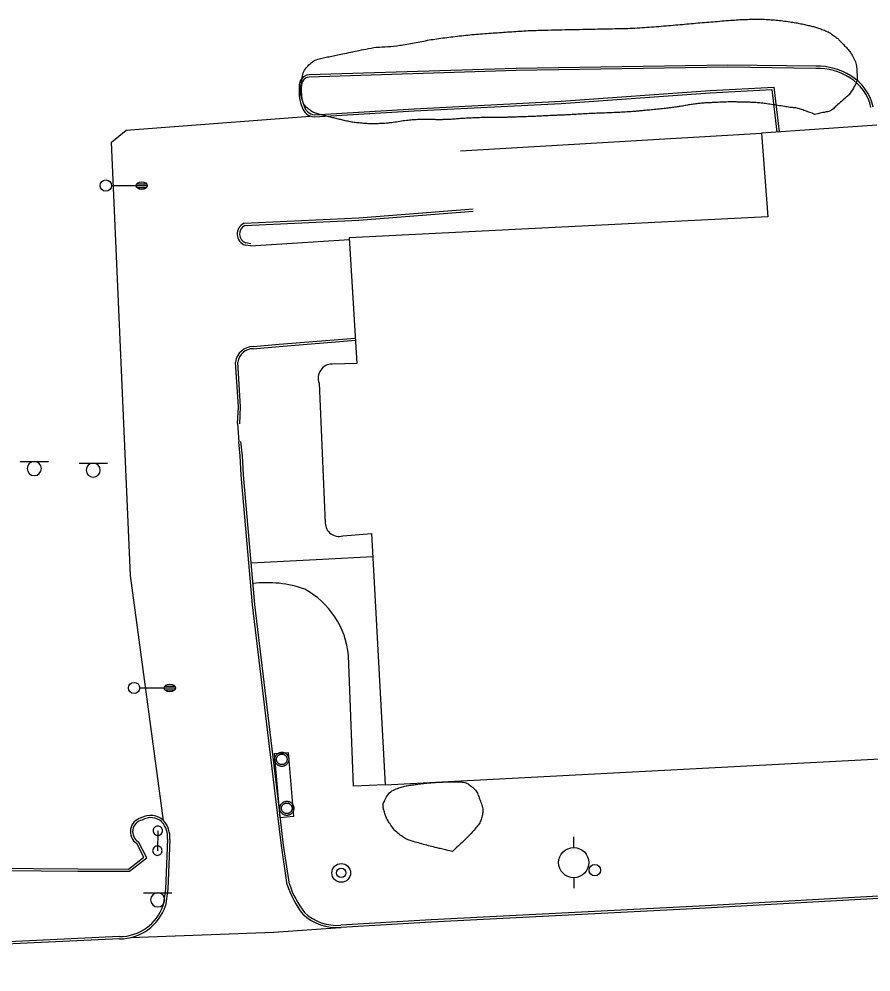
# Model space of a CAD drawing. Extents: x 2145380 to 2156929, y 139568 to 149130.
# Drawn here: x 2146909.9 to 2147135.8, y 143177.6 to 143430.5 of the extents above; entities that cross this region are included whole.
import ezdxf

# ---------------------------------------------------------------- set-up
doc = ezdxf.new("R2010")
doc.units = 0
for name, color, linetype in [('Default', 7, 'Continuous'), ('TOPO_Asphalt', 7, 'Continuous'), ('TOPO_Building', 7, 'Continuous'), ('TOPO_Curb Back', 7, 'Continuous'), ('TOPO_Light Pole', 7, 'Continuous'), ('TOPO_Misc', 7, 'Continuous'), ('TOPO_Power Pole', 7, 'Continuous'), ('TOPO_San Manhole', 7, 'Continuous'), ('TOPO_Sidewalk', 7, 'Continuous'), ('TOPO_Sign', 7, 'Continuous'), ('TOPO_Tree Line', 7, 'Continuous'), ('TOPO_Wall Freestanding', 7, 'Continuous'), ('TOPO_Water Meter', 7, 'Continuous')]:
    doc.layers.add(name, color=color, linetype=linetype)

# ---------------------------------------------------------------- blocks, each defined once
blk = doc.blocks.new('LP')
at = {"layer": 'TOPO_Light Pole'}
blk.add_line((3.81, 0), (20.32, 0), dxfattribs=at)
for points in [[(20.32, 0), (27.94, 0)], [(20.32, 0), (23.5, 0)], [(20.83, 1.27), (27.43, 1.27)], [(20.83, 1.27), (23.5, 1.27)], [(23.71, 1.27), (27.43, 1.27)], [(23.71, 0), (27.94, 0)], [(20.83, -1.27), (27.43, -1.27)], [(20.83, -1.27), (23.5, -1.27)], [(23.71, -1.27), (27.43, -1.27)]]:
    blk.add_lwpolyline(points, dxfattribs=at)
blk.add_circle((0, 0), 3.81, dxfattribs=at)
blk.add_ellipse((24.13, 0), major_axis=(3.81, 0), ratio=0.666667, dxfattribs=at)
blk = doc.blocks.new('POST')
at = {"layer": 'TOPO_Misc'}
for start, end in [(89.99996, 180.00004), (179.99996, 270.00004), (359.99996, 90.00004), (269.99996, 0.00004)]:
    blk.add_arc((-0.01, 0.03), 3.16, start, end, dxfattribs=at)
blk = doc.blocks.new('POWPOL')
at = {"layer": 'TOPO_Power Pole'}
for p, q in [((0, 10.16), (0, 17.34)), ((0, -10.16), (0, -17.34))]:
    blk.add_line(p, q, dxfattribs=at)
blk.add_circle((0, 0), 10.16, dxfattribs=at)
blk = doc.blocks.new('WTRMTR')
at = {"layer": 'Default'}
blk.add_circle((0, 0), 3.89, dxfattribs=at)
blk = doc.blocks.new('EXMHSS')
at = {"layer": 'Default'}
for radius in [6.3, 3.13]:
    blk.add_circle((0, 0), radius, dxfattribs=at)

msp = doc.modelspace()

# ---------------------------------------------------------------- linework, layer by layer
at = {"layer": 'TOPO_Asphalt'}
msp.add_line((2146967.85, 143323.13), (2146968.12, 143318.33), dxfattribs=at)
for points in [[(2146948.2, 143217.82), (2146939.46, 143282.79), (2146934.39, 143397.83), (2146938.27, 143401), (2146987.1, 143404.73)], [(2146939.41, 143186.75), (2146977.42, 143188.2), (2146995.04, 143189.41)]]:
    msp.add_lwpolyline(points, dxfattribs=at)
at = {"layer": 'TOPO_Building'}
for p, q in [((2147137.32, 143402.27), (2147106.71, 143400.17)), ((2147106.71, 143400.17), (2147108.41, 143378.01)), ((2147108.41, 143378.01), (2146997.45, 143372.39)), ((2146997.45, 143372.39), (2146999.42, 143339.05)), ((2146999.42, 143339.05), (2146992.93, 143338.92)), ((2146989.44, 143333.88), (2146991.07, 143296.75)), ((2146995.71, 143293.35), (2147003.35, 143293.96)), ((2147003.35, 143293.96), (2147006.92, 143227.29)), ((2147006.92, 143227.29), (2147146.01, 143234.56))]:
    msp.add_line(p, q, dxfattribs=at)
for centre, radius, start, end in [((2146992.91, 143335.21), 3.71, 89.6202, 201.0301), ((2146994.69, 143296.82), 3.62, 181.1479, 286.3259)]:
    msp.add_arc(centre, radius, start, end, dxfattribs=at)
at = {"layer": 'TOPO_Curb Back'}
for points in [[(2147121.14, 143417.93), (2147097.77, 143418.26), (2147041.69, 143417.38), (2146986.82, 143415.69)], [(2147121.15, 143417.33), (2147097.77, 143417.66), (2147041.7, 143416.78), (2146986.84, 143415.09)], [(2146988.1, 143404.48), (2147014.68, 143406.08), (2147053.62, 143408.09), (2147093.13, 143410.88), (2147109.45, 143411.75), (2147110.81, 143400.44)], [(2146988.12, 143405.08), (2147014.65, 143406.68), (2147053.58, 143408.69), (2147093.09, 143411.48), (2147109.98, 143412.37), (2147111.4, 143400.51)], [(2146969.57, 143376.28), (2146999.94, 143377.73), (2147030.26, 143380.09)], [(2146969.72, 143375.68), (2146999.97, 143377.13), (2147030.31, 143379.49)], [(2146971.23, 143370.26), (2146969.83, 143370.48)], [(2146971.32, 143370.85), (2146969.98, 143371.06)], [(2146971.93, 143343.61), (2146978.84, 143344.19), (2146999.01, 143345.83)], [(2146971.96, 143343.01), (2146978.89, 143343.59), (2146999.06, 143345.23)], [(2146967.85, 143323.13), (2146968.03, 143327.55), (2146967.31, 143339.45)], [(2146968.45, 143323.11), (2146968.63, 143327.56), (2146967.91, 143339.42)], [(2146981.01, 143200.79), (2146979.43, 143211.16), (2146978.09, 143222.76), (2146971.82, 143275.06), (2146968.82, 143309.46), (2146968.5, 143314.57), (2146968.12, 143318.33)], [(2146981.6, 143200.93), (2146980.03, 143211.24), (2146978.69, 143222.83), (2146972.41, 143275.13), (2146969.42, 143309.5), (2146969.1, 143314.62), (2146968.72, 143318.39)], [(2146571.05, 143219.87), (2146576.58, 143209.64), (2146578.98, 143205.21), (2146612.05, 143205.72), (2146702.61, 143205.68), (2146785.83, 143204.89), (2146866.96, 143204.87), (2146925.47, 143204.4), (2146939.15, 143204.34), (2146943.78, 143207.95), (2146941.54, 143212.17)], [(2146571.55, 143220.19), (2146577.11, 143209.93), (2146579.34, 143205.82), (2146612.05, 143206.32), (2146702.61, 143206.28), (2146785.83, 143205.49), (2146866.96, 143205.47), (2146925.48, 143205), (2146938.94, 143204.94), (2146943.01, 143208.11), (2146941.09, 143211.74)], [(2146949.27, 143212.84), (2146948.74, 143199.62), (2146948.1, 143195.32)], [(2146949.87, 143212.8), (2146949.34, 143199.57), (2146948.68, 143195.18)], [(2147200.88, 143200.76), (2147164.67, 143199.21), (2147090.24, 143195.1), (2147019.14, 143191.49), (2146995.22, 143190.03)], [(2147200.89, 143200.16), (2147164.7, 143198.61), (2147090.27, 143194.5), (2147019.18, 143190.89), (2146995.26, 143189.43)], [(2146936.56, 143186.42), (2146861.15, 143182.86), (2146788.22, 143179.79), (2146729.35, 143177.64)], [(2146936.54, 143187.02), (2146861.12, 143183.46), (2146788.2, 143180.39), (2146729.36, 143178.24)]]:
    msp.add_lwpolyline(points, dxfattribs=at)
for centre, radius, start, end in [((2147121.78, 143402.01), 15.93, 57.0166, 92.2842), ((2146986.92, 143413.04), 2.65, 92.2263, 153.6208), ((2147121.78, 143402.01), 15.33, 56.9723, 92.3443), ((2147124.02, 143404.55), 12.59, 11.8163, 59.2728), ((2146989.44, 143412.11), 5.33, 156.7296, 184.3118), ((2146989.44, 143412.11), 4.73, 156.9337, 184.7252), ((2146986.92, 143413.04), 2.05, 92.2896, 153.1816), ((2147124.02, 143404.55), 11.99, 11.9024, 59.3291), ((2146995.41, 143411.26), 11.29, 177.7007, 201.5687), ((2146995.41, 143411.26), 10.69, 177.5119, 201.689), ((2146988.52, 143408.24), 3.78, 197.4065, 263.7024), ((2146988.52, 143408.24), 3.18, 197.0257, 262.8219), ((2146970.87, 143373.43), 3.13, 114.5881, 250.6381), ((2146970.87, 143373.43), 2.53, 117.0766, 249.4571), ((2146972.03, 143338.85), 4.76, 91.1945, 172.7906), ((2146972.03, 143338.85), 4.16, 90.9415, 172.0429), ((2146943.14, 143214.86), 3.74, 103.0697, 236.626), ((2146944.8, 143214.22), 4.97, 46.8029, 120.2537), ((2146944.8, 143214.22), 4.37, 47.1531, 121.4595), ((2146943.14, 143214.86), 3.14, 101.4298, 239.3196), ((2146943.2, 143213.39), 6.09, 354.8282, 41.4107), ((2146943.2, 143213.39), 6.69, 354.96, 41.6661), ((2147005.51, 143208.68), 25.74, 197.8641, 217.5379), ((2147005.51, 143208.68), 25.14, 197.9735, 217.4269), ((2146936.47, 143199.31), 12.3, 270.3564, 341.051), ((2146936.47, 143199.31), 12.9, 270.4117, 341.2986), ((2146994.23, 143202.71), 13.32, 226.7667, 274.4697), ((2146994.23, 143202.71), 12.72, 226.9836, 274.4923)]:
    msp.add_arc(centre, radius, start, end, dxfattribs=at)
at = {"layer": 'TOPO_Power Pole'}
for points in [[(2146977.68, 143234.05), (2146977.68, 143234.18), (2146977.7, 143234.31), (2146977.72, 143234.44), (2146977.76, 143234.57), (2146977.8, 143234.7), (2146977.85, 143234.82), (2146977.91, 143234.94), (2146977.97, 143235.06), (2146978.05, 143235.16), (2146978.13, 143235.27), (2146978.22, 143235.36), (2146978.32, 143235.46), (2146978.42, 143235.54), (2146978.53, 143235.62), (2146978.64, 143235.69), (2146978.76, 143235.74), (2146978.88, 143235.8), (2146979, 143235.84), (2146979.13, 143235.88), (2146979.27, 143235.9), (2146979.4, 143235.92), (2146979.53, 143235.92), (2146979.66, 143235.92), (2146979.79, 143235.91), (2146979.92, 143235.89), (2146980.04, 143235.86), (2146980.17, 143235.82), (2146980.29, 143235.76), (2146980.42, 143235.71), (2146980.53, 143235.65), (2146980.64, 143235.58), (2146980.75, 143235.5), (2146980.84, 143235.41), (2146980.94, 143235.31), (2146981.02, 143235.21), (2146981.1, 143235.1), (2146981.17, 143234.99), (2146981.24, 143234.87), (2146981.29, 143234.75), (2146981.33, 143234.62), (2146981.37, 143234.5), (2146981.4, 143234.37), (2146981.41, 143234.24), (2146981.42, 143234.1), (2146981.42, 143233.98), (2146981.41, 143233.85), (2146981.39, 143233.71), (2146981.36, 143233.58), (2146981.32, 143233.46), (2146981.28, 143233.33), (2146981.22, 143233.22), (2146981.17, 143233.1), (2146981.09, 143232.99), (2146981.01, 143232.88), (2146980.92, 143232.78), (2146980.83, 143232.68), (2146980.73, 143232.6), (2146980.62, 143232.52), (2146980.51, 143232.45), (2146980.4, 143232.38), (2146980.28, 143232.33), (2146980.15, 143232.28), (2146980.02, 143232.24), (2146979.9, 143232.21), (2146979.77, 143232.19), (2146979.63, 143232.18), (2146979.51, 143232.18), (2146979.38, 143232.19), (2146979.25, 143232.21), (2146979.11, 143232.24), (2146978.99, 143232.27), (2146978.87, 143232.32), (2146978.74, 143232.37), (2146978.62, 143232.43), (2146978.51, 143232.5), (2146978.4, 143232.58), (2146978.3, 143232.66), (2146978.21, 143232.76), (2146978.12, 143232.85), (2146978.04, 143232.96), (2146977.96, 143233.07), (2146977.9, 143233.18), (2146977.84, 143233.31), (2146977.79, 143233.43), (2146977.75, 143233.56), (2146977.72, 143233.68), (2146977.7, 143233.81), (2146977.68, 143233.94), (2146977.68, 143234.05)], [(2146978.15, 143234.05), (2146978.15, 143234.16), (2146978.17, 143234.28), (2146978.19, 143234.39), (2146978.23, 143234.5), (2146978.27, 143234.61), (2146978.32, 143234.71), (2146978.37, 143234.81), (2146978.44, 143234.9), (2146978.51, 143234.99), (2146978.59, 143235.07), (2146978.68, 143235.15), (2146978.78, 143235.22), (2146978.87, 143235.27), (2146978.97, 143235.33), (2146979.08, 143235.37), (2146979.19, 143235.41), (2146979.3, 143235.43), (2146979.41, 143235.45), (2146979.53, 143235.45), (2146979.64, 143235.45), (2146979.75, 143235.44), (2146979.87, 143235.42), (2146979.98, 143235.39), (2146980.08, 143235.35), (2146980.19, 143235.31), (2146980.28, 143235.25), (2146980.38, 143235.18), (2146980.47, 143235.11), (2146980.56, 143235.03), (2146980.63, 143234.95), (2146980.7, 143234.85), (2146980.76, 143234.76), (2146980.82, 143234.65), (2146980.87, 143234.55), (2146980.9, 143234.44), (2146980.93, 143234.33), (2146980.94, 143234.21), (2146980.95, 143234.1), (2146980.95, 143233.99), (2146980.94, 143233.88), (2146980.92, 143233.77), (2146980.9, 143233.66), (2146980.86, 143233.55), (2146980.81, 143233.44), (2146980.76, 143233.34), (2146980.7, 143233.25), (2146980.63, 143233.15), (2146980.55, 143233.07), (2146980.47, 143232.99), (2146980.37, 143232.92), (2146980.28, 143232.86), (2146980.18, 143232.8), (2146980.07, 143232.75), (2146979.97, 143232.71), (2146979.85, 143232.68), (2146979.74, 143232.66), (2146979.62, 143232.65), (2146979.52, 143232.65), (2146979.41, 143232.66), (2146979.3, 143232.67), (2146979.18, 143232.7), (2146979.07, 143232.73), (2146978.97, 143232.78), (2146978.87, 143232.83), (2146978.77, 143232.9), (2146978.67, 143232.96), (2146978.59, 143233.03), (2146978.51, 143233.12), (2146978.43, 143233.21), (2146978.37, 143233.31), (2146978.32, 143233.4), (2146978.27, 143233.5), (2146978.22, 143233.61), (2146978.19, 143233.72), (2146978.17, 143233.83), (2146978.15, 143233.95), (2146978.15, 143234.05)], [(2146979, 143221.05), (2146979.01, 143221.18), (2146979.02, 143221.32), (2146979.04, 143221.44), (2146979.08, 143221.57), (2146979.12, 143221.7), (2146979.17, 143221.82), (2146979.23, 143221.94), (2146979.29, 143222.06), (2146979.37, 143222.17), (2146979.45, 143222.27), (2146979.54, 143222.37), (2146979.64, 143222.46), (2146979.74, 143222.54), (2146979.85, 143222.62), (2146979.97, 143222.69), (2146980.08, 143222.74), (2146980.2, 143222.8), (2146980.32, 143222.84), (2146980.46, 143222.88), (2146980.59, 143222.9), (2146980.72, 143222.92), (2146980.85, 143222.92), (2146980.98, 143222.92), (2146981.11, 143222.91), (2146981.24, 143222.89), (2146981.37, 143222.86), (2146981.5, 143222.82), (2146981.62, 143222.77), (2146981.74, 143222.72), (2146981.86, 143222.65), (2146981.97, 143222.58), (2146982.07, 143222.5), (2146982.17, 143222.41), (2146982.26, 143222.31), (2146982.35, 143222.21), (2146982.42, 143222.1), (2146982.49, 143221.99), (2146982.56, 143221.87), (2146982.61, 143221.75), (2146982.66, 143221.62), (2146982.69, 143221.5), (2146982.72, 143221.37), (2146982.73, 143221.24), (2146982.74, 143221.1), (2146982.74, 143220.98), (2146982.73, 143220.85), (2146982.71, 143220.72), (2146982.68, 143220.58), (2146982.65, 143220.46), (2146982.6, 143220.33), (2146982.54, 143220.22), (2146982.49, 143220.1), (2146982.41, 143219.99), (2146982.33, 143219.88), (2146982.24, 143219.78), (2146982.15, 143219.68), (2146982.05, 143219.6), (2146981.94, 143219.52), (2146981.83, 143219.45), (2146981.72, 143219.38), (2146981.6, 143219.33), (2146981.47, 143219.28), (2146981.34, 143219.24), (2146981.22, 143219.22), (2146981.09, 143219.19), (2146980.96, 143219.18), (2146980.83, 143219.18), (2146980.7, 143219.19), (2146980.57, 143219.21), (2146980.43, 143219.24), (2146980.31, 143219.27), (2146980.19, 143219.32), (2146980.06, 143219.37), (2146979.94, 143219.43), (2146979.83, 143219.5), (2146979.72, 143219.58), (2146979.62, 143219.66), (2146979.53, 143219.76), (2146979.44, 143219.85), (2146979.36, 143219.96), (2146979.28, 143220.07), (2146979.22, 143220.18), (2146979.16, 143220.31), (2146979.11, 143220.43), (2146979.07, 143220.56), (2146979.04, 143220.68), (2146979.02, 143220.81), (2146979.01, 143220.94), (2146979, 143221.05)], [(2146979.47, 143221.05), (2146979.47, 143221.16), (2146979.49, 143221.28), (2146979.51, 143221.39), (2146979.55, 143221.5), (2146979.59, 143221.61), (2146979.64, 143221.71), (2146979.7, 143221.81), (2146979.76, 143221.9), (2146979.83, 143221.99), (2146979.92, 143222.07), (2146980, 143222.15), (2146980.1, 143222.22), (2146980.19, 143222.27), (2146980.3, 143222.33), (2146980.4, 143222.37), (2146980.51, 143222.41), (2146980.62, 143222.43), (2146980.73, 143222.45), (2146980.85, 143222.45), (2146980.96, 143222.45), (2146981.07, 143222.44), (2146981.19, 143222.42), (2146981.3, 143222.39), (2146981.4, 143222.35), (2146981.51, 143222.31), (2146981.61, 143222.25), (2146981.7, 143222.18), (2146981.8, 143222.11), (2146981.88, 143222.03), (2146981.95, 143221.95), (2146982.02, 143221.85), (2146982.08, 143221.76), (2146982.14, 143221.65), (2146982.19, 143221.55), (2146982.22, 143221.44), (2146982.25, 143221.33), (2146982.27, 143221.22), (2146982.27, 143221.1), (2146982.27, 143220.99), (2146982.27, 143220.88), (2146982.24, 143220.77), (2146982.22, 143220.66), (2146982.18, 143220.55), (2146982.13, 143220.44), (2146982.08, 143220.34), (2146982.02, 143220.25), (2146981.95, 143220.15), (2146981.87, 143220.07), (2146981.79, 143219.99), (2146981.7, 143219.92), (2146981.6, 143219.86), (2146981.51, 143219.8), (2146981.39, 143219.75), (2146981.29, 143219.71), (2146981.17, 143219.68), (2146981.07, 143219.66), (2146980.95, 143219.65), (2146980.85, 143219.65), (2146980.73, 143219.66), (2146980.62, 143219.67), (2146980.5, 143219.7), (2146980.39, 143219.73), (2146980.29, 143219.78), (2146980.19, 143219.83), (2146980.09, 143219.9), (2146980, 143219.96), (2146979.91, 143220.03), (2146979.83, 143220.12), (2146979.75, 143220.21), (2146979.69, 143220.31), (2146979.64, 143220.4), (2146979.59, 143220.5), (2146979.54, 143220.61), (2146979.51, 143220.72), (2146979.49, 143220.83), (2146979.47, 143220.95), (2146979.47, 143221.05)]]:
    msp.add_lwpolyline(points, dxfattribs=at)
at = {"layer": 'TOPO_Sidewalk'}
msp.add_lwpolyline([(2146971.45, 143286.19), (2146990.37, 143287.13), (2147003.68, 143287.91)], dxfattribs=at)
at = {"layer": 'TOPO_Sign'}
for points in [[(2146910.18, 143313.07), (2146917.68, 143313.08)], [(2146913.93, 143313.07), (2146913.93, 143313.07)], [(2146925.81, 143312.65), (2146933.3, 143312.66)], [(2146929.56, 143312.65), (2146929.56, 143312.65)], [(2146912.07, 143311.2), (2146912.07, 143311.2)], [(2146913.93, 143309.34), (2146913.93, 143309.34)], [(2146915.8, 143311.2), (2146915.8, 143311.2)], [(2146927.69, 143310.78), (2146927.69, 143310.78)], [(2146931.43, 143310.78), (2146931.43, 143310.78)], [(2146929.56, 143308.91), (2146929.56, 143308.91)], [(2146946.67, 143215.1), (2146946.56, 143209.81)], [(2146942.9, 143198.63), (2146950.39, 143198.64)], [(2146946.65, 143198.63), (2146946.65, 143198.63)], [(2146944.78, 143196.76), (2146944.78, 143196.76)], [(2146948.52, 143196.76), (2146948.52, 143196.76)], [(2146946.65, 143194.9), (2146946.65, 143194.9)]]:
    msp.add_lwpolyline(points, dxfattribs=at)
msp.add_lwpolyline([(2146981.2, 143235.9), (2146982.67, 143218.85), (2146979.13, 143218.54), (2146977.65, 143235.59)], close=True, dxfattribs=at)
for centre, start, end in [((2146913.93, 143311.2), 90, 180), ((2146913.93, 143311.2), 360, 90), ((2146929.56, 143310.78), 90, 180), ((2146929.56, 143310.78), 360, 90), ((2146913.93, 143311.2), 180, 270), ((2146913.93, 143311.2), 270, 0), ((2146929.56, 143310.78), 180, 270), ((2146929.56, 143310.78), 270, 0), ((2146946.65, 143196.76), 90, 180), ((2146946.65, 143196.76), 360, 90), ((2146946.65, 143196.76), 180, 270), ((2146946.65, 143196.76), 270, 0)]:
    msp.add_arc(centre, 1.87, start, end, dxfattribs=at)
at = {"layer": 'TOPO_Tree Line'}
for points in [[(2147120.92, 143405.17), (2147122.01, 143405.41), (2147123.09, 143405.65), (2147124.18, 143405.89), (2147125.38, 143406.15), (2147126.24, 143407.15), (2147127.2, 143407.97), (2147128.86, 143409.4), (2147130.29, 143410.66), (2147131.42, 143412.7), (2147132.05, 143413.83), (2147132.13, 143415), (2147132.06, 143416.13), (2147131.98, 143417.62), (2147131.78, 143419.12), (2147130.94, 143420.57), (2147130.16, 143421.93), (2147129.27, 143422.88), (2147128.26, 143423.93), (2147127.6, 143424.62), (2147126.96, 143425.29), (2147126.19, 143425.86), (2147125.02, 143426.72), (2147123.76, 143427.37), (2147122.41, 143427.85), (2147121.36, 143428.22), (2147120.3, 143428.54), (2147119.21, 143428.78), (2147117.85, 143429.09), (2147116.5, 143429.38), (2147115.12, 143429.6), (2147113.32, 143429.89), (2147111.52, 143430.11), (2147109.7, 143430.26), (2147107.96, 143430.39), (2147106.22, 143430.48), (2147104.49, 143430.43), (2147102.51, 143430.38), (2147100.53, 143430.29), (2147098.56, 143430.13), (2147096.23, 143429.95), (2147093.91, 143429.77), (2147091.59, 143429.57), (2147089.27, 143429.37), (2147086.94, 143429.16), (2147084.62, 143428.96), (2147082.06, 143428.74), (2147079.51, 143428.53), (2147076.95, 143428.33), (2147074.44, 143428.13), (2147071.92, 143428.01), (2147069.4, 143427.95), (2147066.39, 143427.89), (2147063.37, 143427.84), (2147060.35, 143427.77), (2147056.63, 143427.7), (2147052.91, 143427.62), (2147049.2, 143427.53), (2147044.85, 143427.42), (2147040.51, 143427.11), (2147036.17, 143426.82), (2147031.66, 143426.51), (2147027.16, 143426.08), (2147022.68, 143425.5), (2147018.65, 143424.98), (2147014.69, 143424.07), (2147010.68, 143423.49), (2147007.71, 143423.07), (2147004.67, 143423.08), (2147001.73, 143422.48), (2146999.52, 143422.03), (2146997.32, 143421.57), (2146995.12, 143421.11), (2146993.6, 143420.79), (2146992.08, 143420.48), (2146990.56, 143420.16), (2146989.04, 143419.84), (2146987.66, 143419.27), (2146986.46, 143417.96), (2146985.2, 143416.57), (2146985, 143414.97), (2146984.74, 143413.36), (2146984.53, 143412.04), (2146984.47, 143410.65), (2146984.85, 143409.33), (2146985.15, 143408.3), (2146985.64, 143407.37), (2146986.54, 143406.67), (2146987.54, 143405.89), (2146988.57, 143405.43), (2146989.7, 143405.14), (2146990.72, 143404.88), (2146991.73, 143404.62), (2146992.75, 143404.37), (2146993.95, 143404.08), (2146995.16, 143403.78), (2146996.37, 143403.49), (2146997.69, 143403.18), (2146999.04, 143403), (2147000.39, 143402.87), (2147002.12, 143402.7), (2147003.85, 143402.65), (2147005.58, 143402.72), (2147006.45, 143402.76), (2147007.32, 143402.82), (2147008.2, 143402.92), (2147009.97, 143403.1), (2147011.72, 143403.46), (2147013.5, 143403.62), (2147014.84, 143403.75), (2147016.18, 143403.82), (2147017.52, 143403.82), (2147018.61, 143403.82), (2147019.7, 143403.77), (2147020.8, 143403.77), (2147021.79, 143403.77), (2147022.79, 143403.77), (2147023.78, 143403.81), (2147025.2, 143403.88), (2147026.62, 143404.05), (2147028.04, 143404.12), (2147029.78, 143404.21), (2147031.51, 143404.29), (2147033.25, 143404.32), (2147034.97, 143404.36), (2147036.68, 143404.31), (2147038.4, 143404.36), (2147039.51, 143404.4), (2147040.63, 143404.43), (2147041.75, 143404.47), (2147043.29, 143404.52), (2147044.83, 143404.57), (2147046.37, 143404.63), (2147048.07, 143404.69), (2147049.75, 143404.8), (2147051.45, 143404.87), (2147052.66, 143404.93), (2147053.88, 143404.97), (2147055.1, 143405.02), (2147057.07, 143405.12), (2147059.05, 143405.27), (2147061.03, 143405.37), (2147063.07, 143405.47), (2147065.13, 143405.52), (2147067.17, 143405.62), (2147069.14, 143405.71), (2147071.1, 143405.81), (2147073.06, 143405.96), (2147074.23, 143406.05), (2147075.4, 143406.17), (2147076.57, 143406.28), (2147078.31, 143406.45), (2147080.05, 143406.62), (2147081.79, 143406.82), (2147082.72, 143406.92), (2147083.64, 143407.06), (2147084.56, 143407.19), (2147085.83, 143407.37), (2147087.1, 143407.63), (2147088.38, 143407.81), (2147089.59, 143407.99), (2147090.81, 143408.15), (2147092.04, 143408.21), (2147093.12, 143408.26), (2147094.19, 143408.31), (2147095.26, 143408.35), (2147096.13, 143408.39), (2147097, 143408.43), (2147097.87, 143408.46), (2147099.09, 143408.49), (2147100.31, 143408.45), (2147101.53, 143408.43), (2147102.38, 143408.42), (2147103.23, 143408.4), (2147104.07, 143408.35), (2147105.57, 143408.28), (2147107.05, 143408.13), (2147108.54, 143407.92), (2147110.25, 143407.68), (2147111.96, 143407.4), (2147113.66, 143407.13), (2147114.91, 143406.93), (2147116.2, 143406.9), (2147117.39, 143406.46), (2147118.56, 143406.03), (2147119.74, 143405.6), (2147120.92, 143405.17)], [(2147024.79, 143209.58), (2147025.82, 143210.54), (2147026.84, 143211.51), (2147027.87, 143212.47), (2147029.01, 143213.54), (2147030.03, 143214.67), (2147031.07, 143215.91), (2147031.91, 143216.91), (2147032.48, 143218.12), (2147032.73, 143219.32), (2147032.98, 143220.57), (2147032.58, 143221.95), (2147032.11, 143223.23), (2147031.63, 143224.51), (2147031.24, 143225.66), (2147030.11, 143226.63), (2147028.97, 143227.6), (2147027.75, 143228.04), (2147026.43, 143228.08), (2147025.11, 143228.12), (2147023.79, 143228.13), (2147022.47, 143228.05), (2147021.23, 143227.98), (2147019.99, 143227.92), (2147018.75, 143227.81), (2147017.2, 143227.68), (2147015.66, 143227.45), (2147014.12, 143227.25), (2147012.82, 143227.07), (2147011.56, 143226.81), (2147010.29, 143226.36), (2147008.71, 143225.8), (2147007.48, 143224.53), (2147006.75, 143222.97), (2147006.32, 143222.07), (2147006.46, 143221.02), (2147006.74, 143220.13), (2147007.04, 143219.15), (2147007.4, 143218.2), (2147008, 143217.3), (2147008.96, 143215.87), (2147009.95, 143214.66), (2147011.35, 143213.69), (2147012.2, 143213.1), (2147013.06, 143212.64), (2147014.02, 143212.36), (2147015.77, 143211.85), (2147017.52, 143211.35), (2147019.29, 143210.92), (2147021.12, 143210.47), (2147022.96, 143210.03), (2147024.79, 143209.58)]]:
    msp.add_open_spline(points, degree=3, dxfattribs=at)
at = {"layer": 'TOPO_Wall Freestanding'}
for p, q in [((2147106.72, 143400.08), (2147026.91, 143395.41)), ((2146971.22, 143370.26), (2146997.47, 143372.01))]:
    msp.add_line(p, q, dxfattribs=at)
msp.add_lwpolyline([(2147006.9, 143227.29), (2146998.57, 143226.92), (2146997.26, 143261.57)], dxfattribs=at)
for centre, radius, start, end in [((2146975.73, 143251.33), 29.59, 70.4619, 97.3864), ((2146974.67, 143259.34), 22.7, 5.6243, 61.1249)]:
    msp.add_arc(centre, radius, start, end, dxfattribs=at)

# ---------------------------------------------------------------- block references
at = {"layer": 'TOPO_Light Pole', "xscale": 0.39370000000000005, "yscale": 0.3937000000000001}
for p in [(2146932.9, 143386.28), (2146940.37, 143252.98)]:
    msp.add_blockref('LP', p, dxfattribs=at)
at = {"layer": 'TOPO_Misc', "xscale": 0.39370000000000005, "yscale": 0.3937000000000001}
for p in [(2146946.67, 143215.1), (2146946.56, 143209.81)]:
    msp.add_blockref('POST', p, dxfattribs=at)
at = {"layer": 'TOPO_Power Pole', "xscale": 0.39370000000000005, "yscale": 0.3937000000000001}
msp.add_blockref('POWPOL', (2147056.95, 143206.65), dxfattribs=at)
at = {"layer": 'TOPO_San Manhole', "xscale": 0.39370000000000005, "yscale": 0.3937000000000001}
msp.add_blockref('EXMHSS', (2146995.31, 143203.91), dxfattribs=at)
at = {"layer": 'TOPO_Water Meter', "xscale": 0.39370000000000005, "yscale": 0.3937000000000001}
msp.add_blockref('WTRMTR', (2147062.56, 143204.63), dxfattribs=at)

doc.saveas('drawing.dxf')
